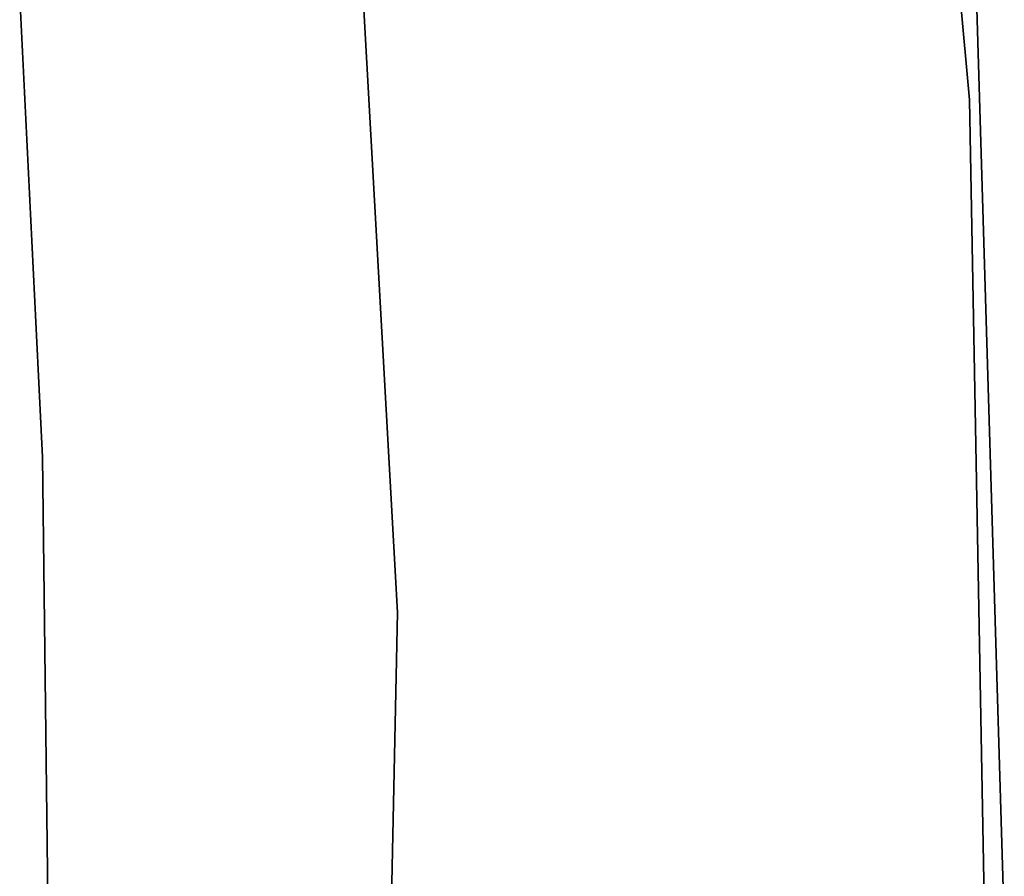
# Model space of a CAD drawing. Extents: x -102 to 102, y -101 to 102.
# Tile 386 of 481: x 41.18 to 44.51, y -0.16 to 2.74. Entities that reach past the tile are written whole.
import ezdxf

# ---------------------------------------------------------------- set-up
doc = ezdxf.new("R2010")
doc.units = 0
doc.header["$LTSCALE"] = 25.4
doc.layers.get('0').update_dxf_attribs({"linetype": 'CONTINUOUS'})

# ---------------------------------------------------------------- blocks, each defined once
blk = doc.blocks.new('NL2500011659_STL')
at = {"color": 0}
for p, q in [((44.3966, 2.4662, 1), (44.0878, 5.7759, 1)), ((44.0878, 5.7759, -6.5), (44.3966, 2.4662, -6.5)), ((44.3966, 2.4662, 1), (44.0878, 5.7759, 1)), ((44.0878, 5.7759, -6.5), (44.3966, 2.4662, -6.5)), ((42.2782, 3.9766, 1), (42.4591, 0.7298, 1)), ((42.4591, 0.7298, -6.5), (42.2782, 3.9766, -6.5)), ((42.4591, 0.7298, -6.5), (42.2782, 3.9766, -6.5)), ((42.2782, 3.9766, 1), (42.4591, 0.7298, 1)), ((44.5142, -0.3372, 1), (44.4145, 2.9891, 1)), ((44.4145, 2.9891, 2), (44.5142, -0.3372, 2)), ((44.5142, -0.3372, 1), (44.4145, 2.9891, 1)), ((44.4145, 2.9891, 2), (44.5142, -0.3372, 2)), ((41.1797, 2.8216), (41.2574, 1.2559)), ((41.2574, 1.2559, -2), (41.1797, 2.8216, -2)), ((41.2574, 1.2559, -2), (41.1797, 2.8216, -2)), ((41.1797, 2.8216), (41.2574, 1.2559)), ((44.4573, -0.8574, 1), (44.3966, 2.4662, 1)), ((44.3966, 2.4662, -6.5), (44.4573, -0.8574, -6.5)), ((44.3966, 2.4662, 1), (44.3966, 2.4662, -6.5)), ((44.4573, -0.8574, 1), (44.3966, 2.4662, 1)), ((44.3966, 2.4662, -6.5), (44.4573, -0.8574, -6.5)), ((44.3966, 2.4662, 1), (44.3966, 2.4662, -6.5)), ((41.2574, 1.2559), (41.2574, 1.2559, -2)), ((41.2574, 1.2559), (41.2756, -0.3116)), ((41.2756, -0.3116, -2), (41.2574, 1.2559, -2)), ((41.2574, 1.2559), (41.2574, 1.2559, -2)), ((41.2756, -0.3116, -2), (41.2574, 1.2559, -2)), ((41.2574, 1.2559), (41.2756, -0.3116)), ((42.4591, 0.7298, 1), (42.3909, -2.5214, 1)), ((42.3909, -2.5214, -6.5), (42.4591, 0.7298, -6.5)), ((42.3909, -2.5214, -6.5), (42.4591, 0.7298, -6.5)), ((42.4591, 0.7298, 1), (42.3909, -2.5214, 1)), ((42.4591, 0.7298, -6.5), (42.4591, 0.7298, 1)), ((42.4591, 0.7298, -6.5), (42.4591, 0.7298, 1))]:
    blk.add_line(p, q, dxfattribs=at)

msp = doc.modelspace()

# ---------------------------------------------------------------- block references
at = {"color": 0}
msp.add_blockref('NL2500011659_STL', (0, 0), dxfattribs=at)

doc.saveas('drawing.dxf')
